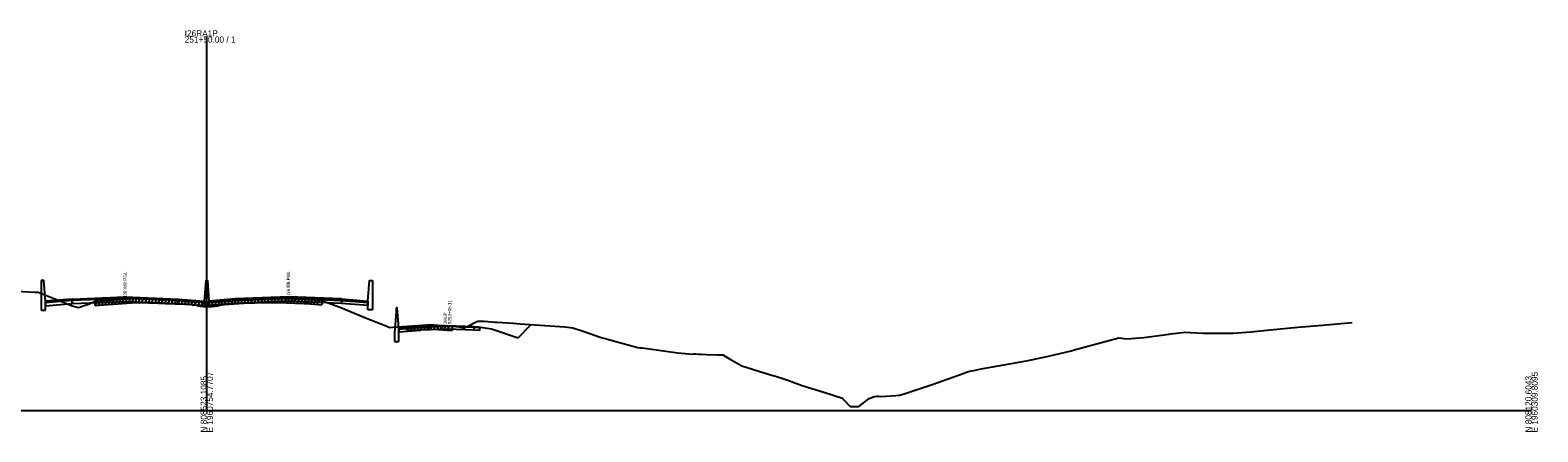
# Model space of a CAD drawing. Extents: x 1017 to 19997, y -1947 to 50737.
# Drawn here: x 10520 to 11203, y 1490 to 1672 of the extents above; entities that cross this region are included whole.
import ezdxf

# ---------------------------------------------------------------- set-up
doc = ezdxf.new("R2010")
doc.units = 0
for name, color, linetype in [('RD_GPK_XS_Cell', 7, 'Continuous'), ('RD_XS_Base', 7, 'Continuous'), ('RD_XS_ExGround', 7, 'Continuous'), ('RD_XS_ExPaveRet', 7, 'Continuous'), ('RD_XS_Greenside', 7, 'Continuous'), ('RD_XS_MedBWall', 7, 'Continuous'), ('RD_XS_Pave', 7, 'Continuous'), ('RD_XS_PaveOvlay', 7, 'Continuous'), ('RD_XS_TieSlope', 7, 'Continuous'), ('RD_XS_TX_Notes', 7, 'Continuous')]:
    doc.layers.add(name, color=color, linetype=linetype)

msp = doc.modelspace()

# ---------------------------------------------------------------- linework, layer by layer
at = {"layer": 'RD_GPK_XS_Cell'}
for p, q in [((10600, 1500), (10600, 1669.33)), ((10000, 1500), (10600, 1500)), ((10600, 1500), (11200, 1500))]:
    msp.add_line(p, q, dxfattribs=at)
at = {"layer": 'RD_XS_Base'}
for points in [[(10539, 1549.72), (10527, 1548.76)], [(10527, 1548.76), (10527, 1547.42)], [(10527, 1547.42), (10539, 1548.38)], [(10539, 1548.38), (10539, 1549.72)], [(10539.05, 1548.38), (10539, 1548.38)], [(10539.05, 1549.72), (10539.05, 1548.38)], [(10539.05, 1548.38), (10563, 1549.35), (10587, 1548.39)], [(10587, 1548.39), (10587, 1549.73)], [(10599, 1548.78), (10587, 1549.73)], [(10587, 1548.39), (10599, 1547.44)], [(10599, 1547.44), (10599, 1548.78)], [(10601, 1547.51), (10601, 1548.85)], [(10613, 1548.45), (10601, 1547.51)], [(10613, 1548.45), (10613, 1549.79)], [(10660.95, 1548.45), (10637, 1549.42), (10613, 1548.45)], [(10660.95, 1548.45), (10660.95, 1549.79)], [(10661, 1548.45), (10660.95, 1548.45)], [(10661, 1549.79), (10661, 1548.45)], [(10661, 1549.78), (10673, 1548.82)], [(10661, 1548.44), (10661, 1549.78)], [(10673, 1547.48), (10661, 1548.44)], [(10673, 1548.82), (10673, 1547.48)], [(10697, 1537.65), (10687, 1536.85)], [(10687, 1536.85), (10687, 1535.52)], [(10697, 1537.65), (10709, 1538.13), (10721, 1537.65)], [(10697, 1536.32), (10697, 1537.65)], [(10721, 1536.34), (10709, 1536.8), (10697, 1536.32)], [(10721, 1537.65), (10721, 1536.34)], [(10721, 1537.65), (10723, 1537.57), (10723.5, 1537.55)], [(10723.5, 1537.55), (10723.5, 1536.22)], [(10687, 1535.52), (10697, 1536.32)], [(10723.5, 1536.22), (10721, 1536.34)]]:
    msp.add_lwpolyline(points, dxfattribs=at)
at = {"layer": 'RD_XS_ExGround'}
msp.add_lwpolyline([(10510.93, 1554.13), (10522.06, 1553.62), (10523.69, 1553.52), (10536.44, 1548.44), (10538.99, 1547.43), (10541.92, 1546.57), (10545.43, 1547.8), (10546, 1547.95), (10546.5, 1548.17), (10547.47, 1548.63), (10549.47, 1549.54), (10555.32, 1549.96), (10557.63, 1550.13), (10565.96, 1550.64), (10569.07, 1550.85), (10578.1, 1550.57), (10581.1, 1550.47), (10590.03, 1550.04), (10592.8, 1549.9), (10593.43, 1549.84), (10595.6, 1549.62), (10595.76, 1549.31), (10598.43, 1549.05), (10599.07, 1549), (10600, 1549.01), (10601.35, 1549.04), (10601.83, 1549.05), (10602.37, 1549.11), (10604.95, 1549.35), (10605.72, 1549.47), (10605.89, 1549.68), (10607.72, 1549.89), (10608.04, 1549.93), (10618.8, 1550.64), (10620.33, 1550.74), (10621.75, 1550.76), (10632.28, 1550.88), (10644.02, 1550.39), (10644.72, 1550.37), (10645.13, 1550.34), (10652.17, 1549.8), (10661.5, 1546.29), (10671.09, 1542.27), (10680.73, 1538.52), (10682.92, 1537.54), (10684.23, 1537.7), (10690.89, 1538.2), (10699.79, 1538.74), (10700.94, 1538.84), (10704.83, 1538.64), (10711.08, 1538.26), (10712.79, 1538.09), (10715.66, 1537.51), (10716.44, 1537.35), (10717.26, 1537.7), (10722.61, 1540.43), (10725.56, 1540.35), (10730.39, 1540.03), (10731.33, 1539.97), (10738.82, 1539.46), (10741.93, 1539.2), (10762.14, 1537.9), (10765.82, 1537.45), (10770.5, 1535.91), (10778.66, 1532.95), (10780.4, 1532.52), (10783.09, 1531.81), (10788.55, 1530.3), (10795.29, 1528.48), (10796.09, 1528.4), (10797.16, 1528.3), (10813.33, 1526.04), (10819.98, 1525.53), (10820.63, 1525.57), (10821.54, 1525.58), (10822.53, 1525.52), (10824.05, 1525.41), (10826.35, 1525.33), (10831.18, 1525.21), (10833.65, 1525.21), (10836.8, 1523.38), (10842.39, 1520.24), (10852.46, 1517.07), (10855.95, 1515.94), (10857.04, 1515.63), (10857.63, 1515.47), (10860.45, 1514.57), (10862.64, 1513.88), (10866.29, 1512.47), (10870.11, 1511.17), (10879.44, 1508.29), (10887.88, 1505.48), (10888.42, 1505.02), (10891.33, 1501.83), (10893.55, 1501.83), (10895.31, 1501.84), (10899.95, 1505.33), (10901.92, 1506.18), (10902.34, 1506.29), (10903.44, 1506.45), (10904.15, 1506.4), (10905.25, 1506.33), (10907.74, 1506.42), (10912.13, 1506.79), (10913.35, 1506.86), (10913.95, 1506.85), (10917.23, 1508.02), (10929, 1511.89), (10942.49, 1516.73), (10943.66, 1517.16), (10945.41, 1517.72), (10946.61, 1517.98), (10950.77, 1518.77), (10971.2, 1522.48), (10981.21, 1524.58), (10991.43, 1526.97), (10993.49, 1527.53), (11013.14, 1532.89), (11014.31, 1532.75), (11016.75, 1532.45), (11024.32, 1532.98), (11035.89, 1534.56), (11036.52, 1534.64), (11041.91, 1535.27), (11042.76, 1535.45), (11051.16, 1535), (11053.09, 1534.94), (11056.1, 1534.92), (11064.9, 1535.04), (11072.85, 1535.62), (11081.64, 1536.5), (11094.1, 1537.69), (11105.35, 1538.53), (11118.82, 1539.79)], dxfattribs=at)
at = {"layer": 'RD_XS_ExPaveRet'}
for p, q in [((10555.47, 1547.98), (10556.5, 1550.05)), ((10556.97, 1548.08), (10558, 1550.15)), ((10558.47, 1548.18), (10559.5, 1550.24)), ((10559.97, 1548.27), (10561, 1550.33)), ((10561.47, 1548.36), (10562.5, 1550.43)), ((10562.97, 1548.46), (10564, 1550.52)), ((10564.47, 1548.55), (10565.5, 1550.61)), ((10565.97, 1548.64), (10567, 1550.71)), ((10567.47, 1548.74), (10568.5, 1550.81)), ((10568.97, 1548.84), (10569.96, 1550.82)), ((10570.47, 1548.8), (10571.45, 1550.77)), ((10571.97, 1548.76), (10572.95, 1550.73)), ((10573.47, 1548.71), (10574.45, 1550.68)), ((10574.97, 1548.66), (10575.95, 1550.63)), ((10576.47, 1548.62), (10577.45, 1550.59)), ((10577.97, 1548.57), (10578.95, 1550.54)), ((10579.47, 1548.52), (10580.45, 1550.49)), ((10580.97, 1548.47), (10581.95, 1550.43)), ((10582.47, 1548.4), (10583.44, 1550.35)), ((10583.97, 1548.33), (10584.94, 1550.28)), ((10585.47, 1548.26), (10586.44, 1550.21)), ((10586.97, 1548.18), (10587.94, 1550.14)), ((10588.47, 1548.11), (10589.44, 1550.06)), ((10609.47, 1548.02), (10610.5, 1550.09)), ((10610.97, 1548.12), (10612, 1550.19)), ((10612.47, 1548.22), (10613.5, 1550.29)), ((10613.97, 1548.32), (10615, 1550.39)), ((10615.47, 1548.42), (10616.5, 1550.49)), ((10616.97, 1548.52), (10618, 1550.58)), ((10618.47, 1548.61), (10619.5, 1550.68)), ((10619.97, 1548.71), (10620.98, 1550.75)), ((10621.47, 1548.75), (10622.47, 1550.77)), ((10622.97, 1548.77), (10623.97, 1550.78)), ((10624.47, 1548.79), (10625.47, 1550.8)), ((10625.97, 1548.81), (10626.97, 1550.82)), ((10627.47, 1548.82), (10628.47, 1550.84)), ((10628.97, 1548.84), (10629.97, 1550.85)), ((10630.47, 1548.86), (10631.47, 1550.87)), ((10631.97, 1548.88), (10632.96, 1550.85)), ((10633.47, 1548.83), (10634.45, 1550.79)), ((10634.97, 1548.77), (10635.95, 1550.73)), ((10636.47, 1548.71), (10637.45, 1550.67)), ((10637.97, 1548.64), (10638.95, 1550.6)), ((10639.47, 1548.58), (10640.45, 1550.54)), ((10640.97, 1548.52), (10641.95, 1550.48)), ((10642.47, 1548.46), (10643.45, 1550.42)), ((10643.97, 1548.4), (10644.95, 1550.35)), ((10645.47, 1548.31), (10646.43, 1550.24)), ((10646.97, 1548.2), (10647.93, 1550.12)), ((10549.47, 1547.54), (10550.51, 1549.61)), ((10549.47, 1547.54), (10549.47, 1549.54)), ((10549.47, 1547.54), (10555.32, 1547.96)), ((10550.97, 1547.65), (10552.01, 1549.72)), ((10552.47, 1547.76), (10553.51, 1549.83)), ((10553.97, 1547.87), (10555.01, 1549.94)), ((10555.32, 1547.96), (10557.63, 1548.13)), ((10557.63, 1548.13), (10565.96, 1548.64)), ((10565.96, 1548.64), (10569.07, 1548.85)), ((10569.07, 1548.85), (10578.1, 1548.57)), ((10578.1, 1548.57), (10581.1, 1548.47)), ((10581.1, 1548.47), (10590.03, 1548.04)), ((10589.97, 1548.04), (10590.94, 1549.99)), ((10590.03, 1548.04), (10592.8, 1547.9)), ((10591.47, 1547.97), (10592.44, 1549.92)), ((10592.8, 1547.9), (10593.43, 1547.84)), ((10592.97, 1547.89), (10593.92, 1549.79)), ((10593.43, 1547.84), (10595.6, 1547.62)), ((10594.47, 1547.74), (10595.42, 1549.64)), ((10595.6, 1547.62), (10595.76, 1547.31)), ((10595.76, 1547.31), (10598.43, 1547.05)), ((10595.97, 1547.29), (10596.92, 1549.2)), ((10597.47, 1547.15), (10598.42, 1549.06)), ((10598.43, 1547.05), (10599.07, 1547)), ((10598.97, 1547.01), (10599.97, 1549.01)), ((10599.07, 1547), (10600, 1547.01)), ((10600, 1547.01), (10601.35, 1547.04)), ((10600.47, 1547.02), (10601.48, 1549.04)), ((10601.35, 1547.04), (10601.83, 1547.05)), ((10601.83, 1547.05), (10602.37, 1547.11)), ((10601.97, 1547.07), (10603.02, 1549.17)), ((10602.37, 1547.11), (10604.95, 1547.35)), ((10603.47, 1547.21), (10604.52, 1549.31)), ((10604.95, 1547.35), (10605.72, 1547.47)), ((10604.97, 1547.35), (10606.14, 1549.71)), ((10605.72, 1547.47), (10605.89, 1547.68)), ((10605.89, 1547.68), (10607.72, 1547.89)), ((10606.47, 1547.74), (10607.53, 1549.87)), ((10607.72, 1547.89), (10608.04, 1547.93)), ((10607.97, 1547.92), (10609, 1549.99)), ((10608.04, 1547.93), (10618.8, 1548.64)), ((10618.8, 1548.64), (10620.33, 1548.74)), ((10620.33, 1548.74), (10621.75, 1548.76)), ((10621.75, 1548.76), (10632.28, 1548.88)), ((10632.28, 1548.88), (10644.02, 1548.39)), ((10644.02, 1548.39), (10644.72, 1548.37)), ((10644.72, 1548.37), (10645.13, 1548.34)), ((10645.13, 1548.34), (10652.17, 1547.8)), ((10648.47, 1548.08), (10649.43, 1550.01)), ((10649.97, 1547.97), (10650.93, 1549.9)), ((10652.17, 1549.8), (10652.17, 1547.8)), ((10690.89, 1536.2), (10691.92, 1538.26)), ((10690.89, 1536.2), (10690.89, 1538.2)), ((10690.89, 1536.2), (10699.79, 1536.74)), ((10692.39, 1536.29), (10693.42, 1538.35)), ((10693.89, 1536.38), (10694.92, 1538.44)), ((10695.39, 1536.47), (10696.42, 1538.53)), ((10696.89, 1536.56), (10697.92, 1538.63)), ((10698.39, 1536.66), (10699.42, 1538.72)), ((10699.79, 1536.74), (10700.94, 1536.84)), ((10699.89, 1536.75), (10700.94, 1538.84)), ((10700.94, 1536.84), (10704.83, 1536.64)), ((10701.39, 1536.82), (10702.36, 1538.77)), ((10702.89, 1536.74), (10703.86, 1538.69)), ((10704.39, 1536.66), (10705.36, 1538.61)), ((10704.83, 1536.64), (10711.08, 1536.26)), ((10705.89, 1536.58), (10706.86, 1538.52)), ((10707.39, 1536.49), (10708.36, 1538.43)), ((10708.89, 1536.4), (10709.86, 1538.34)), ((10711.08, 1538.26), (10711.08, 1536.26))]:
    msp.add_line(p, q, dxfattribs=at)
at = {"layer": 'RD_XS_Greenside'}
for points in [[(10723, 1537.89), (10729, 1536.93)], [(10729, 1536.93), (10741, 1532.93)]]:
    msp.add_lwpolyline(points, dxfattribs=at)
at = {"layer": 'RD_XS_MedBWall'}
for points in [[(10527, 1549.44), (10526.25, 1558.78), (10525, 1558.78)], [(10525, 1558.78), (10525, 1545.44)], [(10599, 1549.44), (10599.75, 1558.84), (10600.25, 1558.84), (10601, 1549.5)], [(10673, 1549.5), (10673.75, 1558.84), (10675, 1558.84)], [(10675, 1558.84), (10675, 1545.5)], [(10525, 1545.44), (10527, 1545.44)], [(10527, 1545.44), (10527, 1549.44)], [(10599, 1547.44), (10599, 1549.44)], [(10601, 1547.44), (10599, 1547.44)], [(10601, 1549.5), (10601, 1547.44)], [(10673, 1545.5), (10673, 1549.5)], [(10675, 1545.5), (10673, 1545.5)], [(10685.75, 1544.51), (10685, 1535.17)], [(10687, 1537.17), (10686.25, 1546.51), (10685.75, 1546.51)], [(10685.75, 1546.51), (10685.75, 1544.51)], [(10687, 1531.17), (10687, 1537.17)], [(10685, 1535.17), (10685, 1531.17)], [(10685, 1531.17), (10687, 1531.17)]]:
    msp.add_lwpolyline(points, dxfattribs=at)
at = {"layer": 'RD_XS_Pave'}
for points in [[(10539, 1550.06), (10527, 1549.1)], [(10539, 1549.72), (10539, 1550.06)], [(10539.05, 1550.06), (10563, 1551.03), (10587, 1550.07)], [(10587, 1549.73), (10563, 1550.69), (10539.05, 1549.72)], [(10539.05, 1549.72), (10539.05, 1550.06)], [(10587, 1550.07), (10587, 1549.73)], [(10587, 1550.07), (10599, 1549.12)], [(10613, 1550.13), (10601, 1549.19)], [(10660.95, 1550.13), (10637, 1551.09), (10613, 1550.13)], [(10613, 1549.79), (10637, 1550.76), (10660.95, 1549.79)], [(10613, 1550.13), (10613, 1549.79)], [(10660.95, 1549.79), (10660.95, 1550.13)], [(10660.95, 1550.13), (10661, 1550.13)], [(10661, 1550.13), (10661, 1549.79)], [(10661, 1549.78), (10661, 1550.12)], [(10527, 1549.1), (10527, 1548.76)], [(10539.05, 1549.72), (10539, 1549.72)], [(10599, 1549.12), (10599, 1548.78)], [(10601, 1548.85), (10613, 1549.79)], [(10601, 1549.19), (10601, 1548.85)], [(10661, 1549.79), (10660.95, 1549.79)], [(10673, 1549.16), (10673, 1548.82)]]:
    msp.add_lwpolyline(points, dxfattribs=at)
at = {"layer": 'RD_XS_PaveOvlay'}
for points in [[(10539, 1550.4), (10527, 1549.44)], [(10539.05, 1550.4), (10539, 1550.4)], [(10539, 1550.4), (10539, 1550.06)], [(10539, 1550.06), (10539.05, 1550.06)], [(10539.05, 1550.4), (10563, 1551.36), (10587, 1550.4)], [(10539.05, 1550.06), (10539.05, 1550.4)], [(10587, 1550.4), (10587, 1550.07)], [(10587, 1550.4), (10599, 1549.44)], [(10613, 1550.46), (10601, 1549.5)], [(10660.95, 1550.47), (10637, 1551.42), (10613, 1550.46)], [(10613, 1550.46), (10613, 1550.13)], [(10660.95, 1550.13), (10660.95, 1550.47)], [(10660.95, 1550.47), (10661, 1550.46)], [(10661, 1550.46), (10661, 1550.13)], [(10661, 1550.46), (10673, 1549.5)], [(10661, 1550.12), (10661, 1550.46)], [(10673, 1549.16), (10661, 1550.12)], [(10527, 1549.44), (10527, 1549.1)], [(10599, 1549.44), (10599, 1549.12)], [(10601, 1549.5), (10601, 1549.19)], [(10673, 1549.5), (10673, 1549.16)], [(10697, 1537.97), (10687, 1537.17)], [(10687, 1536.85), (10697, 1537.65)], [(10687, 1537.17), (10687, 1536.85)], [(10697, 1537.97), (10709, 1538.45), (10721, 1537.97)], [(10721, 1537.65), (10709, 1538.13), (10697, 1537.65)], [(10697, 1537.65), (10697, 1537.97)], [(10721, 1537.97), (10721, 1537.65)], [(10721, 1537.97), (10723, 1537.89)], [(10723, 1537.57), (10721, 1537.65)], [(10723, 1537.89), (10723, 1537.57)]]:
    msp.add_lwpolyline(points, dxfattribs=at)
at = {"layer": 'RD_XS_TieSlope'}
msp.add_lwpolyline([(10741, 1532.93), (10746.78, 1538.71)], dxfattribs=at)

# ---------------------------------------------------------------- texts
at = {"layer": 'RD_GPK_XS_Cell'}
for s, p in [('251+50.00 / 1', (10590, 1666.53)), ('I26RA1P', (10590, 1669.33))]:
    msp.add_text(s, height=2.8, dxfattribs=at).set_placement(p)
for s, p in [('E 1960754.7707', (10602.8, 1490)), ('E 1960309.8095', (11202.8, 1490)), ('N 808523.1085', (10600, 1490)), ('N 808120.6043', (11200, 1490))]:
    msp.add_text(s, height=2.8, rotation=90, dxfattribs=at).set_placement(p)
at = {"layer": 'RD_XS_TX_Notes'}
for s, p in [('I26 WB PGL', (10563.75, 1551.36)), ('I26 EB PGL', (10637.75, 1552.16)), (' JMLP', (10708.77, 1538.45)), (' 9253+06.11', (10710.73, 1538.45))]:
    msp.add_text(s, height=1.5, rotation=90, dxfattribs=at).set_placement(p)

doc.saveas('drawing.dxf')
